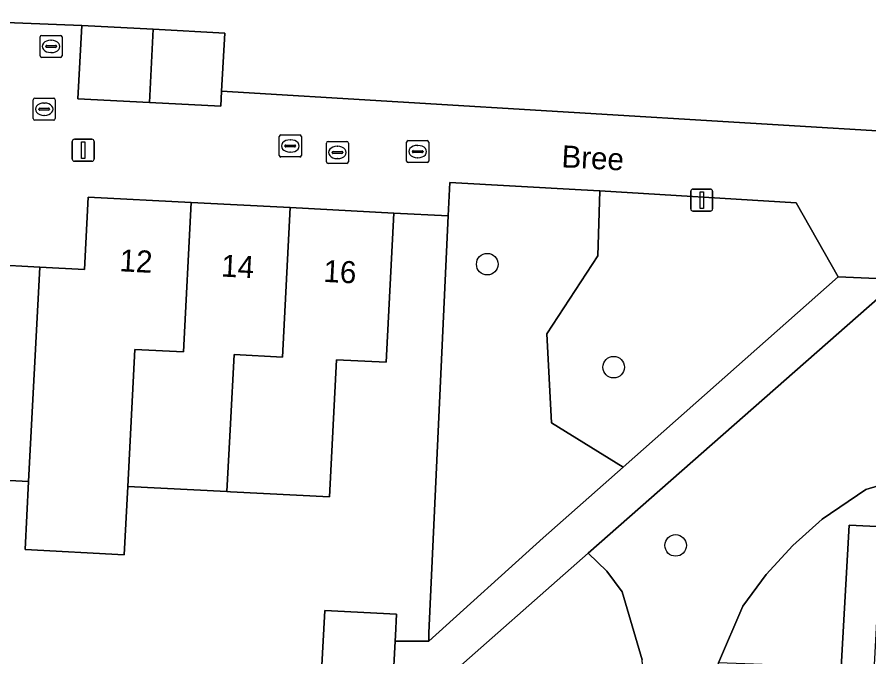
# Model space of a CAD drawing. Extents: x 162989 to 165008, y 383432 to 384338.
# Drawn here: x 164490.32 to 164528.94, y 383640.13 to 383669.15 of the extents above; entities that cross this region are included whole.
import ezdxf

# ---------------------------------------------------------------- set-up
doc = ezdxf.new("R2010")
doc.units = 0
for name, color, linetype in [('IMGEO_Boom', 7, 'Continuous'), ('IMGEO_Brandkraan', 7, 'Continuous'), ('IMGEO_Erf', 7, 'Continuous'), ('IMGEO_Groenvoorziening', 7, 'Continuous'), ('IMGEO_Kolk', 7, 'Continuous'), ('IMGEO_Lichtmast', 7, 'Continuous'), ('IMGEO_Openbare_ruimte_label', 7, 'Continuous'), ('IMGEO_Pand', 7, 'Continuous'), ('IMGEO_Pand_nummerreeks', 7, 'Continuous'), ('IMGEO_Rioolput', 7, 'Continuous'), ('IMGEO_Voetpad_open', 7, 'Continuous')]:
    doc.layers.add(name, color=color, linetype=linetype)

msp = doc.modelspace()

# ---------------------------------------------------------------- linework, layer by layer
at = {"layer": 'IMGEO_Boom'}
for centre in [(164511.638, 383657.943), (164517.37, 383653.273), (164520.177, 383645.192)]:
    msp.add_circle(centre, 0.489, dxfattribs=at)
at = {"layer": 'IMGEO_Brandkraan'}
for p, q in [((164504.421, 383663.509), (164505.273, 383663.509)), ((164504.346, 383662.583), (164504.346, 383663.435)), ((164504.834, 383663.289), (164504.859, 383663.289)), ((164505.347, 383663.435), (164505.347, 383662.583)), ((164504.605, 383663.003), (164504.605, 383663.015)), ((164505.043, 383662.966), (164504.645, 383662.966)), ((164504.648, 383663.052), (164505.046, 383663.052)), ((164504.857, 383662.729), (164504.832, 383662.729)), ((164505.089, 383663.015), (164505.089, 383663.003)), ((164505.273, 383662.509), (164504.421, 383662.509))]:
    msp.add_line(p, q, dxfattribs=at)
for points in [[(164504.421, 383663.509), (164505.273, 383663.509)], [(164504.346, 383662.583), (164504.346, 383663.435)], [(164505.347, 383663.435), (164505.347, 383662.583)], [(164505.273, 383662.509), (164504.421, 383662.509)]]:
    msp.add_lwpolyline(points, dxfattribs=at)
for centre, radius, start, end in [((164504.423, 383663.433), 0.0765, 91.552, 178.448), ((164504.423, 383663.433), 0.0765, 91.552, 178.448), ((164505.271, 383663.433), 0.0765, 1.552, 88.448), ((164505.271, 383663.433), 0.0765, 1.552, 88.448), ((164504.645, 383663.012), 0.0403, 85.8775, 175.7526), ((164504.642, 383663.002), 0.0366, 178.938, 274.7102), ((164505.046, 383663.009), 0.043, 264.8664, 352.4533), ((164505.05, 383663.014), 0.0386, 1.7309, 96.639), ((164504.423, 383662.585), 0.0765, 181.552, 268.448), ((164504.423, 383662.585), 0.0765, 181.552, 268.448), ((164505.271, 383662.585), 0.0765, 271.552, 358.448), ((164505.271, 383662.585), 0.0765, 271.552, 358.448)]:
    msp.add_arc(centre, radius, start, end, dxfattribs=at)
for centre, major_axis, ratio, start_param, end_param in [((164504.833, 383663.009), (-0.387, 0.002), 0.722429, 4.712389, 7.853982), ((164504.858, 383663.009), (-0.39, 0.002), 0.717154, 1.570796, 4.712389)]:
    msp.add_ellipse(centre, major_axis=major_axis, ratio=ratio, start_param=start_param, end_param=end_param, dxfattribs=at)
at = {"layer": 'IMGEO_Erf'}
for points in [[(164483.694, 383669.149), (164493.26, 383668.763), (164496.498, 383668.594), (164499.737, 383668.425), (164499.599, 383665.791), (164531.557, 383663.848)], [(164504.131, 383639.479), (164504.272, 383642.235), (164507.522, 383642.068), (164507.473, 383641.114), (164507.459, 383640.844), (164508.987, 383640.858), (164508.986, 383641.224), (164509.868, 383660.128), (164507.409, 383660.261), (164507.055, 383653.494), (164504.81, 383653.611), (164504.486, 383647.394), (164500, 383647.624), (164499.84, 383647.632), (164495.344, 383647.863), (164495.183, 383644.769), (164490.688, 383645.003), (164490.848, 383648.093), (164488.821, 383648.197)]]:
    msp.add_lwpolyline(points, dxfattribs=at)
at = {"layer": 'IMGEO_Groenvoorziening'}
for points in [[(164517.797, 383648.738), (164514.557, 383650.752), (164514.338, 383654.785), (164516.652, 383658.318), (164516.747, 383661.269), (164515.899, 383661.321), (164509.939, 383661.641), (164509.868, 383660.128), (164508.986, 383641.224), (164508.987, 383640.858), (164514.173, 383645.533)], [(164527.551, 383657.362), (164525.64, 383660.718), (164516.747, 383661.269), (164516.652, 383658.318), (164514.338, 383654.785), (164514.557, 383650.752), (164517.797, 383648.738)], [(164543.384, 383647.282), (164541.887, 383647.372), (164541.771, 383645.451), (164528.04, 383646.105), (164527.68, 383639.654), (164522.118, 383639.875), (164521.893, 383639.35), (164521.245, 383638.738), (164520.856, 383638.558), (164520.224, 383638.449), (164519.949, 383638.451), (164529.095, 383638.097), (164529.455, 383644.536), (164543.179, 383643.882)], [(164519.949, 383638.451), (164519.412, 383638.618), (164518.956, 383639.008), (164518.698, 383639.549), (164518.663, 383639.999), (164517.752, 383643.091), (164517.061, 383644.031), (164516.215, 383644.834), (164509.431, 383638.859)]]:
    msp.add_lwpolyline(points, close=True, dxfattribs=at)
for points in [[(164530.32, 383657.256), (164516.215, 383644.834), (164517.061, 383644.031), (164517.752, 383643.091), (164518.663, 383639.999)], [(164522.118, 383639.875), (164523.217, 383642.434), (164524.28, 383643.872), (164525.488, 383645.19), (164526.827, 383646.375), (164528.804, 383647.734), (164529.36, 383647.889), (164529.936, 383647.925), (164530.507, 383647.841), (164531.103, 383647.612), (164532.108, 383647.416), (164533.129, 383647.326), (164534.711, 383647.398), (164537.258, 383647.65), (164539.766, 383648.168), (164540.875, 383648.486), (164541.973, 383648.928), (164543.111, 383649.253), (164544.277, 383649.457)], [(164529.36, 383647.889), (164528.804, 383647.734), (164526.827, 383646.375), (164525.488, 383645.19), (164524.28, 383643.872), (164523.217, 383642.434), (164522.118, 383639.875)], [(164527.68, 383639.654), (164528.04, 383646.105), (164541.771, 383645.451)]]:
    msp.add_lwpolyline(points, dxfattribs=at)
at = {"layer": 'IMGEO_Kolk'}
for p, q in [((164502.211, 383662.877), (164502.211, 383663.729)), ((164502.286, 383663.803), (164503.138, 383663.803)), ((164502.699, 383663.583), (164502.724, 383663.583)), ((164503.212, 383663.729), (164503.212, 383662.877)), ((164502.47, 383663.297), (164502.47, 383663.309)), ((164502.908, 383663.26), (164502.51, 383663.26)), ((164502.513, 383663.346), (164502.911, 383663.346)), ((164502.954, 383663.309), (164502.954, 383663.297)), ((164503.138, 383662.803), (164502.286, 383662.803)), ((164502.722, 383663.023), (164502.697, 383663.023))]:
    msp.add_line(p, q, dxfattribs=at)
for points in [[(164502.211, 383662.877), (164502.211, 383663.729)], [(164502.286, 383663.803), (164503.138, 383663.803)], [(164503.212, 383663.729), (164503.212, 383662.877)], [(164503.138, 383662.803), (164502.286, 383662.803)]]:
    msp.add_lwpolyline(points, dxfattribs=at)
for centre, radius, start, end in [((164502.288, 383663.727), 0.0765, 91.552, 178.448), ((164502.288, 383663.727), 0.0765, 91.552, 178.448), ((164503.136, 383663.727), 0.0765, 1.552, 88.448), ((164503.136, 383663.727), 0.0765, 1.552, 88.448), ((164502.51, 383663.306), 0.0403, 85.8775, 175.7526), ((164502.507, 383663.296), 0.0366, 178.938, 274.7102), ((164502.911, 383663.303), 0.043, 264.8664, 352.4533), ((164502.915, 383663.308), 0.0386, 1.7309, 96.639), ((164502.288, 383662.879), 0.0765, 181.552, 268.448), ((164502.288, 383662.879), 0.0765, 181.552, 268.448), ((164503.136, 383662.879), 0.0765, 271.552, 358.448), ((164503.136, 383662.879), 0.0765, 271.552, 358.448)]:
    msp.add_arc(centre, radius, start, end, dxfattribs=at)
for centre, major_axis, ratio, start_param, end_param in [((164502.698, 383663.303), (-0.387, 0.002), 0.722429, 4.712389, 7.853982), ((164502.723, 383663.303), (-0.39, 0.002), 0.717154, 1.570796, 4.712389)]:
    msp.add_ellipse(centre, major_axis=major_axis, ratio=ratio, start_param=start_param, end_param=end_param, dxfattribs=at)
at = {"layer": 'IMGEO_Lichtmast'}
for p, q in [((164492.824, 383662.711), (164492.824, 383663.511)), ((164492.824, 383663.511), (164492.824, 383662.711)), ((164492.924, 383663.611), (164493.714, 383663.611)), ((164493.714, 383663.611), (164492.924, 383663.611)), ((164493.814, 383663.511), (164493.814, 383662.711)), ((164493.814, 383662.711), (164493.814, 383663.511)), ((164493.714, 383662.611), (164492.924, 383662.611)), ((164492.924, 383662.611), (164493.714, 383662.611)), ((164520.864, 383660.448), (164520.864, 383661.248)), ((164520.864, 383661.248), (164520.864, 383660.448)), ((164520.964, 383661.348), (164521.754, 383661.348)), ((164521.754, 383661.348), (164520.964, 383661.348)), ((164521.854, 383661.248), (164521.854, 383660.448)), ((164521.854, 383660.448), (164521.854, 383661.248)), ((164521.754, 383660.348), (164520.964, 383660.348)), ((164520.964, 383660.348), (164521.754, 383660.348))]:
    msp.add_line(p, q, dxfattribs=at)
for points in [[(164493.244, 383663.486), (164493.394, 383663.486), (164493.394, 383662.736), (164493.244, 383662.736), (164493.244, 383663.486)], [(164521.284, 383661.223), (164521.434, 383661.223), (164521.434, 383660.473), (164521.284, 383660.473), (164521.284, 383661.223)]]:
    msp.add_lwpolyline(points, dxfattribs=at)
for centre, start, end in [((164492.924, 383663.511), 90, 180), ((164492.924, 383663.511), 90, 180), ((164493.714, 383663.511), 0, 90), ((164493.714, 383663.511), 360, 90), ((164492.924, 383662.711), 180, 270), ((164492.924, 383662.711), 180, 270), ((164493.714, 383662.711), 270, 0), ((164493.714, 383662.711), 270, 0), ((164520.964, 383661.248), 90, 180), ((164520.964, 383661.248), 90, 180), ((164521.754, 383661.248), 0, 90), ((164521.754, 383661.248), 360, 90), ((164520.964, 383660.448), 180, 270), ((164520.964, 383660.448), 180, 270), ((164521.754, 383660.448), 270, 0), ((164521.754, 383660.448), 270, 0)]:
    msp.add_arc(centre, 0.1, start, end, dxfattribs=at)
at = {"layer": 'IMGEO_Pand'}
for points in [[(164496.498, 383668.594), (164493.26, 383668.763), (164493.087, 383665.444), (164496.325, 383665.275)], [(164496.498, 383668.594), (164496.325, 383665.275), (164499.563, 383665.106), (164499.599, 383665.791), (164499.737, 383668.425)], [(164498.215, 383660.739), (164493.551, 383660.981), (164493.38, 383657.709), (164491.353, 383657.815), (164490.848, 383648.093), (164490.688, 383645.003), (164495.183, 383644.769), (164495.344, 383647.863), (164495.667, 383654.078), (164497.864, 383653.964)], [(164498.215, 383660.739), (164497.864, 383653.964), (164495.667, 383654.078), (164495.344, 383647.863), (164499.84, 383647.632), (164500, 383650.707), (164500.163, 383653.848), (164502.36, 383653.734), (164502.711, 383660.506), (164500, 383660.646)], [(164502.711, 383660.506), (164502.36, 383653.734), (164500.163, 383653.848), (164500, 383650.707), (164499.84, 383647.632), (164500, 383647.624), (164504.486, 383647.394), (164504.81, 383653.611), (164507.055, 383653.494), (164507.409, 383660.261)], [(164484.091, 383645.274), (164488.655, 383645.036), (164488.821, 383648.197), (164490.848, 383648.093), (164491.353, 383657.815), (164486.967, 383658.044), (164486.638, 383651.801), (164484.441, 383651.917)], [(164507.459, 383640.844), (164507.473, 383641.114), (164507.522, 383642.068), (164504.272, 383642.235), (164504.131, 383639.479), (164504.109, 383639.054), (164507.358, 383638.887)]]:
    msp.add_lwpolyline(points, close=True, dxfattribs=at)
at = {"layer": 'IMGEO_Rioolput'}
for p, q in [((164491.367, 383667.392), (164491.367, 383668.244)), ((164491.442, 383668.318), (164492.294, 383668.318)), ((164492.368, 383668.244), (164492.368, 383667.392)), ((164491.626, 383667.812), (164491.626, 383667.824)), ((164492.064, 383667.775), (164491.666, 383667.775)), ((164491.669, 383667.861), (164492.067, 383667.861)), ((164491.855, 383668.098), (164491.88, 383668.098)), ((164492.11, 383667.824), (164492.11, 383667.812)), ((164491.878, 383667.538), (164491.853, 383667.538)), ((164492.294, 383667.318), (164491.442, 383667.318)), ((164491.133, 383665.47), (164491.985, 383665.47)), ((164491.058, 383664.544), (164491.058, 383665.396)), ((164491.546, 383665.25), (164491.571, 383665.25)), ((164492.059, 383665.396), (164492.059, 383664.544)), ((164491.317, 383664.964), (164491.317, 383664.976)), ((164491.755, 383664.927), (164491.357, 383664.927)), ((164491.36, 383665.013), (164491.758, 383665.013)), ((164491.569, 383664.69), (164491.544, 383664.69)), ((164491.801, 383664.976), (164491.801, 383664.964)), ((164491.985, 383664.47), (164491.133, 383664.47)), ((164507.984, 383662.621), (164507.984, 383663.473)), ((164508.059, 383663.547), (164508.911, 383663.547)), ((164508.985, 383663.473), (164508.985, 383662.621)), ((164508.286, 383663.09), (164508.684, 383663.09)), ((164508.472, 383663.327), (164508.497, 383663.327)), ((164508.243, 383663.041), (164508.243, 383663.053)), ((164508.681, 383663.004), (164508.283, 383663.004)), ((164508.495, 383662.767), (164508.47, 383662.767)), ((164508.727, 383663.053), (164508.727, 383663.041)), ((164508.911, 383662.547), (164508.059, 383662.547))]:
    msp.add_line(p, q, dxfattribs=at)
for points in [[(164491.367, 383667.392), (164491.367, 383668.244)], [(164491.442, 383668.318), (164492.294, 383668.318)], [(164492.368, 383668.244), (164492.368, 383667.392)], [(164492.294, 383667.318), (164491.442, 383667.318)], [(164491.133, 383665.47), (164491.985, 383665.47)], [(164491.058, 383664.544), (164491.058, 383665.396)], [(164492.059, 383665.396), (164492.059, 383664.544)], [(164491.985, 383664.47), (164491.133, 383664.47)], [(164507.984, 383662.621), (164507.984, 383663.473)], [(164508.059, 383663.547), (164508.911, 383663.547)], [(164508.985, 383663.473), (164508.985, 383662.621)], [(164508.911, 383662.547), (164508.059, 383662.547)]]:
    msp.add_lwpolyline(points, dxfattribs=at)
for centre, radius, start, end in [((164491.444, 383668.242), 0.0765, 91.552, 178.448), ((164491.444, 383668.242), 0.0765, 91.552, 178.448), ((164492.292, 383668.242), 0.0765, 1.552, 88.448), ((164492.292, 383668.242), 0.0765, 1.552, 88.448), ((164491.666, 383667.821), 0.0403, 85.8775, 175.7526), ((164491.663, 383667.811), 0.0366, 178.938, 274.7102), ((164492.067, 383667.818), 0.043, 264.8664, 352.4533), ((164492.071, 383667.823), 0.0386, 1.7309, 96.639), ((164491.444, 383667.394), 0.0765, 181.552, 268.448), ((164491.444, 383667.394), 0.0765, 181.552, 268.448), ((164492.292, 383667.394), 0.0765, 271.552, 358.448), ((164492.292, 383667.394), 0.0765, 271.552, 358.448), ((164491.135, 383665.394), 0.0765, 91.552, 178.448), ((164491.135, 383665.394), 0.0765, 91.552, 178.448), ((164491.983, 383665.394), 0.0765, 1.552, 88.448), ((164491.983, 383665.394), 0.0765, 1.552, 88.448), ((164491.357, 383664.973), 0.0403, 85.8775, 175.7526), ((164491.354, 383664.963), 0.0366, 178.938, 274.7102), ((164491.758, 383664.97), 0.043, 264.8664, 352.4533), ((164491.762, 383664.975), 0.0386, 1.7309, 96.639), ((164491.135, 383664.546), 0.0765, 181.552, 268.448), ((164491.135, 383664.546), 0.0765, 181.552, 268.448), ((164491.983, 383664.546), 0.0765, 271.552, 358.448), ((164491.983, 383664.546), 0.0765, 271.552, 358.448), ((164508.061, 383663.471), 0.0765, 91.552, 178.448), ((164508.061, 383663.471), 0.0765, 91.552, 178.448), ((164508.909, 383663.471), 0.0765, 1.552, 88.448), ((164508.909, 383663.471), 0.0765, 1.552, 88.448), ((164508.283, 383663.05), 0.0403, 85.8775, 175.7526), ((164508.688, 383663.052), 0.0386, 1.7309, 96.639), ((164508.28, 383663.04), 0.0366, 178.938, 274.7102), ((164508.684, 383663.047), 0.043, 264.8664, 352.4533), ((164508.061, 383662.623), 0.0765, 181.552, 268.448), ((164508.061, 383662.623), 0.0765, 181.552, 268.448), ((164508.909, 383662.623), 0.0765, 271.552, 358.448), ((164508.909, 383662.623), 0.0765, 271.552, 358.448)]:
    msp.add_arc(centre, radius, start, end, dxfattribs=at)
for centre, major_axis, ratio, start_param, end_param in [((164491.854, 383667.818), (-0.387, 0.002), 0.722429, 4.712389, 7.853982), ((164491.879, 383667.818), (-0.39, 0.002), 0.717154, 1.570796, 4.712389), ((164491.545, 383664.97), (-0.387, 0.002), 0.722429, 4.712389, 7.853982), ((164491.57, 383664.97), (-0.39, 0.002), 0.717154, 1.570796, 4.712389), ((164508.471, 383663.047), (-0.387, 0.002), 0.722429, 4.712389, 7.853982), ((164508.496, 383663.047), (-0.39, 0.002), 0.717154, 1.570796, 4.712389)]:
    msp.add_ellipse(centre, major_axis=major_axis, ratio=ratio, start_param=start_param, end_param=end_param, dxfattribs=at)
at = {"layer": 'IMGEO_Voetpad_open'}
for points in [[(164531.557, 383663.848), (164499.599, 383665.791), (164499.563, 383665.106), (164496.325, 383665.275), (164493.087, 383665.444), (164493.26, 383668.763), (164483.694, 383669.149)], [(164486.967, 383658.044), (164491.353, 383657.815), (164493.38, 383657.709), (164493.551, 383660.981), (164498.215, 383660.739), (164500, 383660.646), (164502.711, 383660.506), (164507.409, 383660.261), (164509.868, 383660.128), (164509.939, 383661.641), (164515.899, 383661.321), (164516.747, 383661.269), (164525.64, 383660.718), (164527.551, 383657.362), (164530.32, 383657.256)], [(164509.431, 383638.859), (164516.215, 383644.834), (164530.32, 383657.256), (164527.551, 383657.362), (164517.797, 383648.738), (164514.173, 383645.533), (164508.987, 383640.858), (164507.459, 383640.844), (164507.358, 383638.887)]]:
    msp.add_lwpolyline(points, dxfattribs=at)

# ---------------------------------------------------------------- texts
at = {"layer": 'IMGEO_Openbare_ruimte_label'}
msp.add_text('Bree', height=1, rotation=356.9631, dxfattribs=at).set_placement((164514.987, 383662.338))
at = {"layer": 'IMGEO_Pand_nummerreeks'}
for s, rotation, p in [('12', 357.0263, (164494.953, 383657.624)), ('14', 357.0334, (164499.56, 383657.385)), ('16', 357.0258, (164504.195, 383657.143))]:
    msp.add_text(s, height=1, rotation=rotation, dxfattribs=at).set_placement(p)

doc.saveas('drawing.dxf')
